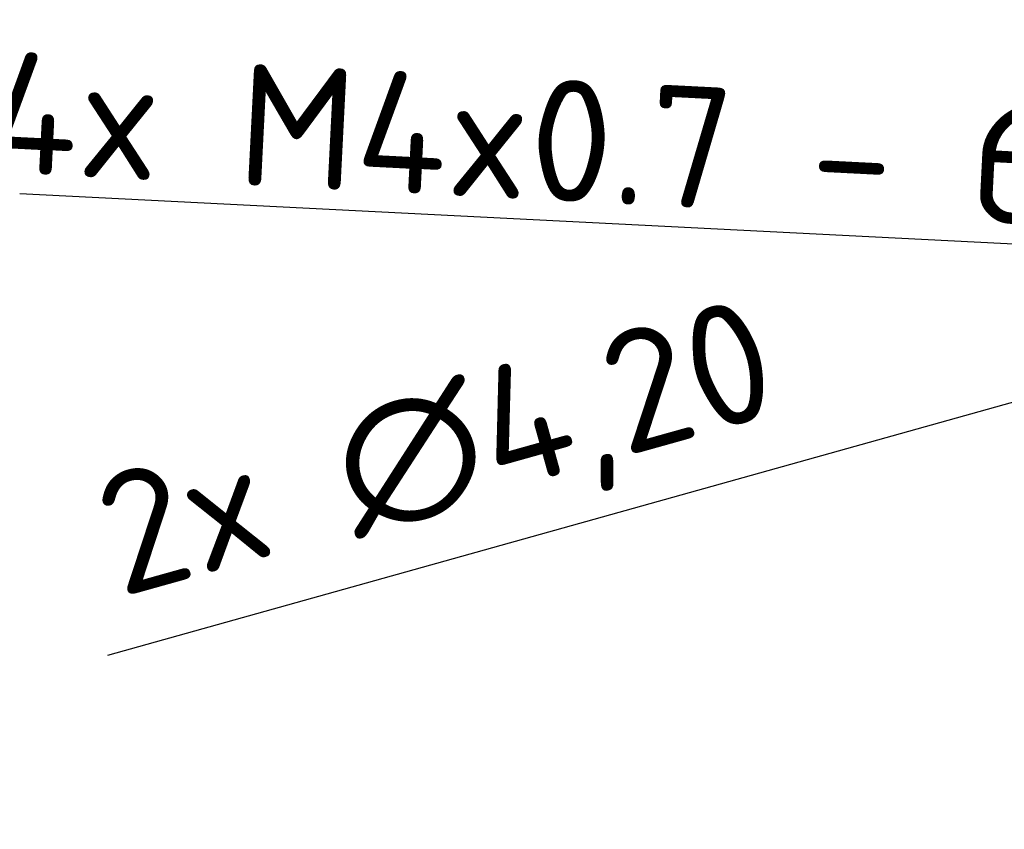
# Model space of a CAD drawing. Header units: millimetres. Extents: x 0 to 14369, y -869 to 2970.
# Tile 366 of 656: x 2215 to 2499, y 1072 to 1306. Entities that reach past the tile are written whole.
import ezdxf

# ---------------------------------------------------------------- set-up
doc = ezdxf.new("R2010")
doc.units = ezdxf.units.MM
doc.header["$LTSCALE"] = 10
doc.layers.add('Bemaßung (ISO)', color=7, linetype='Continuous', lineweight=25)
doc.layers.add('Symbol (ISO)', color=7, linetype='Continuous', lineweight=25)
doc.styles.add('Notiztext (DIN)', font='isocpeur.ttf')
doc.dimstyles.new('Standard (DIN)', dxfattribs={"dimscale": 10, "dimtxt": 3.5, "dimasz": 2.5, "dimexe": 3.175, "dimexo": 0.8, "dimgap": 0.8, "dimtad": 1, "dimrnd": 1e-08, "dimzin": 0, "dimtxsty": 'Notiztext (DIN)', "dimcen": 0.09, "dimdle": 10, "dimclrd": 256, "dimclre": 256, "dimclrt": 256, "dimadec": 0, "dimazin": 0, "dimtfac": 1, "dimtmove": 0, "dimatfit": 3, "dimfxl": 1, "dimtolj": 1, "dimtzin": 0, "dimlwd": -1, "dimlwe": -1, "dimarcsym": 0})
doc.dimstyles.new('Standard (DIN)$7', dxfattribs={"dimscale": 10, "dimtxt": 3.5, "dimasz": 2.5, "dimexe": 3.175, "dimexo": 0.8, "dimgap": 0.8, "dimtad": 1, "dimrnd": 1e-08, "dimzin": 0, "dimtxsty": 'Notiztext (DIN)', "dimcen": 0.09, "dimdle": 10, "dimclrd": 256, "dimclre": 256, "dimclrt": 256, "dimadec": 0, "dimazin": 0, "dimtfac": 1, "dimtmove": 0, "dimatfit": 3, "dimfxl": 1, "dimtolj": 1, "dimtzin": 0, "dimlwd": -1, "dimlwe": -1, "dimarcsym": 0})

# ---------------------------------------------------------------- blocks, each defined once
blk = doc.blocks.new('*D24')
at = {"layer": 'Bemaßung (ISO)', "transparency": 16777216}
blk.add_line((2240.11, 1122.55), (2595.92, 1222.03), dxfattribs=at)
blk.add_solid([(2594.8, 1226.04), (2597.04, 1218.02), (2620, 1228.76)], dxfattribs=at)
at = {"layer": 'Defpoints', "color": 0, "transparency": 16777216}
for p in [(2611.91, 1226.5), (2620, 1228.76)]:
    blk.add_point(p, dxfattribs=at)
at = {"layer": 'Bemaßung (ISO)', "transparency": 16777216, "insert": (2234.36, 1172.86), "char_height": 35, "attachment_point": 1, "rotation": 15.6201, "style": 'Notiztext (DIN)'}
blk.add_mtext('\\A1;\\fISOCPEUR|b0|i0;2x ∅4,20', dxfattribs=at)

msp = doc.modelspace()

# ---------------------------------------------------------------- texts
at = {"layer": 'Symbol (ISO)', "insert": (2543.613, 1244.735), "char_height": 35, "width": 339.2026, "attachment_point": 9, "rotation": 357.09707, "line_spacing_factor": 0.6125, "style": 'Notiztext (DIN)'}
msp.add_mtext('4x M4x0.7 - 6H', dxfattribs=at)

# ---------------------------------------------------------------- dimensions: what is measured, and where the dimension line sits
at = {"layer": 'Bemaßung (ISO)'}
dim = msp.add_diameter_dim_2p(p1=(2611.907, 1226.501), p2=(2619.997, 1228.763), text='\\fISOCPEUR|b0|i0;2x <>', dimstyle='Standard (DIN)', override={"dimgap": 0.8, "dimdec": 2, "dimlfac": 0.5, "dimtol": 0, "dimlim": 0, "dimtp": 0, "dimtm": 0, "dimtdec": 2, "dimtofl": 0}, dxfattribs=at)
dim.commit()
dim.dimension.update_dxf_attribs({"geometry": '*D24', "text_midpoint": (2336.301, 1149.446), "dimtype": 163})

# ---------------------------------------------------------------- leaders
at = {"layer": 'Symbol (ISO)', "annotation_type": 0, "has_hookline": 1, "hookline_direction": 1, "text_width": 329, "horizontal_direction": (0.998717, -0.050644, 0)}
msp.add_leader([(2603.657, 1235.849), (2543.318, 1238.909)], dimstyle='Standard (DIN)$7', override={"dimgap": 0, "dimtad": 1}, dxfattribs=at)

doc.saveas('drawing.dxf')
